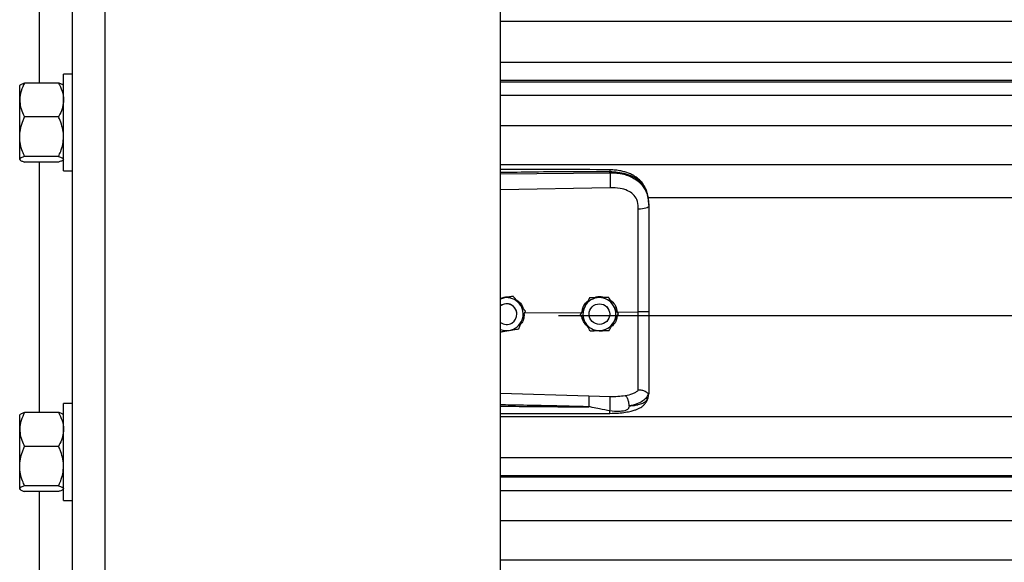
# Model space of a CAD drawing. Header units: inches. Extents: x 170 to 284, y 215 to 248.
# Tile 517 of 656: x 202.25 to 202.762, y 242.811 to 243.093. Entities that reach past the tile are written whole.
import ezdxf

# ---------------------------------------------------------------- set-up
doc = ezdxf.new("R2010")
doc.units = ezdxf.units.IN
doc.header["$LTSCALE"] = 0.25
doc.header["$MEASUREMENT"] = 0
doc.layers.add('LH FRONT OF HOOD', color=7, linetype='Continuous')

msp = doc.modelspace()

# ---------------------------------------------------------------- linework, layer by layer
at = {"layer": 'LH FRONT OF HOOD'}
for p, q in [((202.2777556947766, 239.8211148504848), (202.2777556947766, 244.1446913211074)), ((202.2948763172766, 239.8211148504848), (202.2948763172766, 244.0327879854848)), ((202.5003237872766, 239.8211148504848), (202.5003237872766, 244.0215643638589)), ((202.2606350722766, 243.0603359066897), (202.2606350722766, 243.1904540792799)), ((202.5003237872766, 243.0925398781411), (206.5326438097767, 243.0925398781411)), ((202.5003237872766, 243.0711608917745), (206.5326438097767, 243.0711608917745)), ((202.2777556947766, 243.0649420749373), (202.2731673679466, 243.0649420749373)), ((202.2731673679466, 243.0146416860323), (202.2731673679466, 243.0649420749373)), ((202.2505889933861, 243.059275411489), (202.2503969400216, 243.0590525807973)), ((202.2503969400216, 243.0515110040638), (202.2503969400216, 243.0590525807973)), ((202.2705992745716, 243.0603359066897), (202.2529650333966, 243.0603359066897)), ((202.2731673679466, 243.0590525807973), (202.272975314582, 243.059275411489)), ((206.5326438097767, 243.0616756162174), (202.5003237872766, 243.0616756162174)), ((202.5003237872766, 243.0610362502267), (206.5326438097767, 243.0610362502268)), ((202.5003237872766, 243.0540181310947), (206.5326438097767, 243.0540181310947)), ((202.2503969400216, 243.0324140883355), (202.2503969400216, 243.0515110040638)), ((202.2705992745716, 243.0426861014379), (202.2529650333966, 243.0426861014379)), ((202.5003237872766, 243.0383340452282), (206.5326438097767, 243.0383340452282)), ((202.2503969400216, 243.0206949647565), (202.2503969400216, 243.0324140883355)), ((202.2705992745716, 243.0221420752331), (202.2529650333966, 243.0221420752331)), ((202.2503969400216, 243.0205311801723), (202.2503969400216, 243.0206949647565)), ((202.2503969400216, 243.0205311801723), (202.2505889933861, 243.0203083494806)), ((202.2705992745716, 243.0192478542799), (202.2529650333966, 243.0192478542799)), ((202.2606350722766, 242.8891296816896), (202.2606350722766, 243.0192478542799)), ((202.272975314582, 243.0203083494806), (202.2731673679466, 243.0205311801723)), ((202.5003237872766, 243.0179460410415), (206.5326438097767, 243.0179460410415)), ((202.2731673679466, 243.0146416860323), (202.2777556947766, 243.0146416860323)), ((202.5003237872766, 243.0131976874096), (202.5571710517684, 243.0137343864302)), ((202.5571710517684, 243.0137343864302), (202.5571710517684, 243.0141457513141)), ((202.557267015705, 243.0059455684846), (202.5003237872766, 243.0047360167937)), ((202.5768719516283, 243.000870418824), (206.4560926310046, 243.000870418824)), ((202.5773665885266, 242.9968111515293), (202.5773665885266, 242.9963228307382)), ((202.5020983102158, 242.9486697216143), (202.5003237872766, 242.9483808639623)), ((202.5069763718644, 242.9494658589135), (202.5060478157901, 242.9493147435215)), ((202.5069763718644, 242.9494642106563), (202.5069763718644, 242.9494658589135)), ((202.5466154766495, 242.9487061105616), (202.5466154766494, 242.9487077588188)), ((202.5564989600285, 242.9488544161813), (202.5564989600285, 242.9488560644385)), ((202.5088241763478, 242.9402198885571), (202.5088241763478, 242.9402206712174)), ((202.5128579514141, 242.9408271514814), (202.5425559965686, 242.941111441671)), ((202.5132301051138, 242.9418094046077), (202.5132301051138, 242.9418110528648)), ((202.5304915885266, 242.9394779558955), (206.5024760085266, 242.9394779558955)), ((202.5418021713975, 242.9400726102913), (202.5418021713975, 242.9400742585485)), ((202.5463354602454, 242.9402206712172), (202.5463690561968, 242.9408193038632)), ((202.5463354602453, 242.9402206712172), (202.5463354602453, 242.9402198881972)), ((202.5553395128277, 242.944128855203), (202.5562784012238, 242.942964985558)), ((202.5562784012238, 242.942964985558), (202.5564204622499, 242.942711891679)), ((202.5570177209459, 242.9406607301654), (202.5570358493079, 242.9402206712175)), ((202.5570358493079, 242.9402198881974), (202.5570358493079, 242.9402206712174)), ((202.5609953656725, 242.9412879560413), (202.5719089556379, 242.9413924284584)), ((202.5615691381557, 242.9403692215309), (202.5615691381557, 242.9403708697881)), ((202.5003237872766, 242.8990643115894), (202.5462594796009, 242.8977325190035)), ((202.5770268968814, 242.896755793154), (202.5773665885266, 242.8987409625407)), ((202.5773665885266, 242.8992697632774), (202.5773665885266, 242.8987409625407)), ((202.2777556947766, 242.8937358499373), (202.2731673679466, 242.8937358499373)), ((202.2731673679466, 242.8434354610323), (202.2731673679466, 242.8937358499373)), ((202.5462594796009, 242.8977325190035), (202.5572451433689, 242.8974703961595)), ((202.2705992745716, 242.8891296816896), (202.2529650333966, 242.8891296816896)), ((202.2505889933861, 242.888069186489), (202.2503969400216, 242.8878463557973)), ((202.2503969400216, 242.8803047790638), (202.2503969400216, 242.8878463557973)), ((202.2731673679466, 242.8878463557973), (202.272975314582, 242.888069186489)), ((202.5003237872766, 242.8870924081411), (206.5326438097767, 242.8870924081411)), ((202.2503969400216, 242.8612078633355), (202.2503969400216, 242.8803047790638)), ((202.2705992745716, 242.8714798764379), (202.2529650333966, 242.8714798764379)), ((202.5003237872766, 242.8657134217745), (206.5326438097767, 242.8657134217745)), ((202.2503969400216, 242.8494887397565), (202.2503969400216, 242.8612078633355)), ((206.5326438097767, 242.8562281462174), (202.5003237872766, 242.8562281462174)), ((202.5003237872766, 242.8555887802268), (206.5326438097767, 242.8555887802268)), ((202.2503969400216, 242.8493249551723), (202.2503969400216, 242.8494887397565)), ((202.2503969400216, 242.8493249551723), (202.2505889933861, 242.8491021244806)), ((202.2705992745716, 242.850935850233), (202.2529650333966, 242.850935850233)), ((202.2705992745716, 242.8480416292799), (202.2529650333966, 242.8480416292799)), ((202.2606350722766, 242.7179234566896), (202.2606350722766, 242.8480416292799)), ((202.272975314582, 242.8491021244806), (202.2731673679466, 242.8493249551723)), ((202.5003237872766, 242.8485706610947), (206.5326438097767, 242.8485706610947)), ((202.2731673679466, 242.8434354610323), (202.2777556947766, 242.8434354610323)), ((202.5003237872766, 242.8328865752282), (206.5326438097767, 242.8328865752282)), ((202.5003237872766, 242.8124985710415), (206.5326438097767, 242.8124985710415))]:
    msp.add_line(p, q, dxfattribs=at)
at = {"layer": 'LH FRONT OF HOOD', "flags": 128}
for points in [[(202.5773665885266, 242.9963228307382), (202.577262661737, 242.9960270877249), (202.5769547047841, 242.9957422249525), (202.5764540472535, 242.995478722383), (202.5757791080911, 242.9952462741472), (202.5749547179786, 242.9950534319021), (202.5740112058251, 242.9949072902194), (202.5729832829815, 242.9948132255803), (202.5719087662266, 242.9947746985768)], [(202.5003237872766, 242.9481802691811), (202.501007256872, 242.9484178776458), (202.5020983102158, 242.9486697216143)]]:
    msp.add_lwpolyline(points, dxfattribs=at)
at = {"layer": 'LH FRONT OF HOOD'}
msp.add_circle((202.5516856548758, 242.9402198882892), 0.005350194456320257, dxfattribs=at)
for centre, radius, start, end in [((202.5034739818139, 242.9402206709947), 0.005350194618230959, 39.24773075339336, 126.0718980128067), ((202.5034739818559, 242.9402198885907), 0.005350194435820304, 300.0097421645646, 126.0718999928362), ((202.5034739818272, 242.9402206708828), 0.008560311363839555, 39.24773070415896, 99.24772960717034), ((202.5034739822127, 242.9402206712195), 0.008560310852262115, 339.2477292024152, 39.24773059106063), ((202.5516856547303, 242.940220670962), 0.008560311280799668, 90.85968127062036, 150.8596805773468), ((202.5516856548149, 242.9402206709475), 0.008560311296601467, 30.85968260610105, 90.85968183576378), ((202.5516856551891, 242.9402206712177), 0.008560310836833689, 330.859680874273, 30.85968233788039), ((202.5034739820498, 242.940220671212), 0.005350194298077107, 5.903435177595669e-08, 39.24773054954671), ((202.5516856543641, 242.940220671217), 0.008560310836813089, 150.8596808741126, 210.8596823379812), ((202.5034739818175, 242.9402198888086), 0.005350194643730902, 233.9281021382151, 300.0097413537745), ((202.5034739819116, 242.9402206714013), 0.008560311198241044, 279.2477290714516, 339.247728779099), ((202.5516856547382, 242.9402206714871), 0.008560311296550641, 210.859682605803, 270.859681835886), ((202.5516856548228, 242.9402206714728), 0.008560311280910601, 270.8596812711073, 330.859680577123), ((202.5034739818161, 242.9402206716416), 0.008560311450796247, 248.407675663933, 279.2477294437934)]:
    msp.add_arc(centre, radius, start, end, dxfattribs=at)
for points, knots in [([(202.2529650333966, 243.0603359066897), (202.2522904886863, 243.0589637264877), (202.2509168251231, 243.0561693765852), (202.250401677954, 243.0531175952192), (202.2503970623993, 243.0515525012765), (202.2503969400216, 243.0515110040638)], [0, 0, 0, 0, 0.4843414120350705, 0.9863277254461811, 1, 1, 1, 1]), ([(202.2506557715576, 243.0592178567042), (202.2507100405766, 243.0593098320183), (202.2508878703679, 243.0596112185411), (202.2518526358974, 243.0599831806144), (202.2527143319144, 243.0602564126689), (202.2529650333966, 243.0603359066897)], [0, 0, 0, 0, 0.2374711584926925, 0.7781501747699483, 1, 1, 1, 1]), ([(202.2705992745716, 243.0603359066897), (202.2712738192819, 243.0589637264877), (202.2726474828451, 243.0561693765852), (202.2731626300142, 243.0531175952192), (202.2731672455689, 243.0515525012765), (202.2731673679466, 243.0515110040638)], [0, 0, 0, 0, 0.4843414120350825, 0.986327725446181, 1, 1, 1, 1]), ([(202.2729085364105, 243.0592178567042), (202.2728542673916, 243.0593098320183), (202.2726764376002, 243.0596112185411), (202.2717116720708, 243.0599831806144), (202.2708499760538, 243.0602564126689), (202.2705992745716, 243.0603359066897)], [0, 0, 0, 0, 0.2374711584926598, 0.778150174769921, 1, 1, 1, 1]), ([(202.2503969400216, 243.0515110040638), (202.2504946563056, 243.0502757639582), (202.2506936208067, 243.0477606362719), (202.2518454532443, 243.0448362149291), (202.2527127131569, 243.0431706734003), (202.2529650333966, 243.0426861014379)], [0, 0, 0, 0, 0.4062905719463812, 0.8272664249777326, 1, 1, 1, 1]), ([(202.2731673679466, 243.0515110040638), (202.2730696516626, 243.0502757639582), (202.2728706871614, 243.0477606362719), (202.2717188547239, 243.0448362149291), (202.2708515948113, 243.0431706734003), (202.2705992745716, 243.0426861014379)], [0, 0, 0, 0, 0.4062905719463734, 0.8272664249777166, 1, 1, 1, 1]), ([(202.2503969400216, 243.0324140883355), (202.2503996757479, 243.0326493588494), (202.2504175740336, 243.0341885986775), (202.2508392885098, 243.0370611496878), (202.2518664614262, 243.0402347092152), (202.2526934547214, 243.0420800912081), (202.2529650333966, 243.0426861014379)], [0, 0, 0, 0, 0.06653229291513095, 0.4352825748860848, 0.8145508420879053, 1, 1, 1, 1]), ([(202.2731673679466, 243.0324140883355), (202.2731646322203, 243.0326493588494), (202.2731467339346, 243.0341885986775), (202.2727250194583, 243.0370611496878), (202.271697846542, 243.0402347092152), (202.2708708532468, 243.0420800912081), (202.2705992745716, 243.0426861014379)], [0, 0, 0, 0, 0.06653229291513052, 0.4352825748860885, 0.8145508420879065, 1, 1, 1, 1]), ([(202.2529650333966, 243.0221420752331), (202.2525834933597, 243.0230117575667), (202.2516807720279, 243.0250694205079), (202.2506400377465, 243.0284983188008), (202.2504786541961, 243.0310978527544), (202.2503969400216, 243.0324140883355)], [0, 0, 0, 0, 0.2654599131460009, 0.6280764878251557, 1, 1, 1, 1]), ([(202.2705992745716, 243.0221420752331), (202.2709808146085, 243.0230117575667), (202.2718835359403, 243.0250694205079), (202.2729242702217, 243.0284983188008), (202.2730856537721, 243.0310978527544), (202.2731673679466, 243.0324140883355)], [0, 0, 0, 0, 0.265459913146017, 0.6280764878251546, 1, 1, 1, 1]), ([(202.2529650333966, 243.0221420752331), (202.2522904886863, 243.0219170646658), (202.2509168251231, 243.0214588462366), (202.250401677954, 243.0209584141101), (202.2503970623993, 243.0207017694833), (202.2503969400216, 243.0206949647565)], [0, 0, 0, 0, 0.484341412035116, 0.9863277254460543, 1, 1, 1, 1]), ([(202.2705992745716, 243.0221420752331), (202.2712738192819, 243.0219170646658), (202.2726474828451, 243.0214588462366), (202.2731626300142, 243.0209584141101), (202.2731672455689, 243.0207017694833), (202.2731673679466, 243.0206949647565)], [0, 0, 0, 0, 0.4843414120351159, 0.9863277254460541, 1, 1, 1, 1]), ([(202.2503969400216, 243.0206949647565), (202.2504946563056, 243.0204924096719), (202.2506936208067, 243.0200799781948), (202.2518454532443, 243.0196004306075), (202.2527127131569, 243.019327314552), (202.2529650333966, 243.0192478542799)], [0, 0, 0, 0, 0.4062905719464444, 0.8272664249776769, 1, 1, 1, 1]), ([(202.2729085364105, 243.0203659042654), (202.2728542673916, 243.0202739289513), (202.2726764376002, 243.0199725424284), (202.2717116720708, 243.0196005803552), (202.2708499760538, 243.0193273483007), (202.2705992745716, 243.0192478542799)], [0, 0, 0, 0, 0.2374711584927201, 0.7781501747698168, 1, 1, 1, 1]), ([(202.5571524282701, 243.0152378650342), (202.5479354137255, 243.0153058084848), (202.5298485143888, 243.0154391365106), (202.5109049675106, 243.0153818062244), (202.5011792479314, 243.0153290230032), (202.5003237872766, 243.0153243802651)], [0, 0, 0, 0, 0.4865830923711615, 0.9548405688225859, 1, 1, 1, 1]), ([(202.5571710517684, 243.0141457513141), (202.5508652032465, 243.0141850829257), (202.5376261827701, 243.0142676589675), (202.518676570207, 243.0140864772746), (202.5060360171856, 243.0138654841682), (202.5003237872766, 243.0137656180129)], [0, 0, 0, 0, 0.3326703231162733, 0.6984356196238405, 1, 1, 1, 1]), ([(202.5571522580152, 243.0152219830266), (202.5571534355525, 243.0152260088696), (202.5571574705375, 243.0152398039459), (202.5571626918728, 243.015124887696), (202.5571693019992, 243.0148320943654), (202.5571703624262, 243.0144161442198), (202.5571710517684, 243.0141457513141)], [0, 0, 0, 0, 0.09787641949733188, 0.3353863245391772, 0.5679606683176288, 1, 1, 1, 1]), ([(202.5772801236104, 242.9988542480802), (202.5771611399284, 242.9999246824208), (202.5769457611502, 243.0018623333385), (202.576200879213, 243.0043809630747), (202.5753436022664, 243.006290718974), (202.574268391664, 243.0080433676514), (202.5729533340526, 243.0096316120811), (202.5714826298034, 243.0109265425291), (202.5701089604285, 243.0118864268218), (202.568666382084, 243.0127178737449), (202.5662881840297, 243.0137850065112), (202.5633517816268, 243.0145978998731), (202.560042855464, 243.015126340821), (202.5581510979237, 243.0151993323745), (202.5571524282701, 243.0152378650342)], [0, 0, 0, 0, 0.1084465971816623, 0.1963050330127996, 0.269182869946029, 0.3279968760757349, 0.4149595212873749, 0.4916410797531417, 0.53897604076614, 0.5941910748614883, 0.6694152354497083, 0.8148545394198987, 0.9022606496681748, 1, 1, 1, 1]), ([(202.5773665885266, 242.9968111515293), (202.5773038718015, 242.9981676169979), (202.5771854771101, 243.000728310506), (202.5762159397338, 243.004219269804), (202.5749267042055, 243.0066312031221), (202.5735628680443, 243.0083339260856), (202.5724799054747, 243.009377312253), (202.571420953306, 243.0102058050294), (202.5704315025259, 243.0108657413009), (202.5691971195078, 243.011560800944), (202.5676031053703, 243.0122865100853), (202.5649393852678, 243.0131945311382), (202.5614042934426, 243.0139544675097), (202.5584977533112, 243.014085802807), (202.5571710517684, 243.0141457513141)], [0, 0, 0, 0, 0.1307156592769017, 0.2467609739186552, 0.3577928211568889, 0.4170971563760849, 0.4791482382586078, 0.5177152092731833, 0.5590896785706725, 0.6032945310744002, 0.6633484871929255, 0.7353692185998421, 0.8792082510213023, 1, 1, 1, 1]), ([(202.5571710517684, 243.0137343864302), (202.5571927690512, 243.0131585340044), (202.5572378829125, 243.0119623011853), (202.5572788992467, 243.009737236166), (202.5572921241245, 243.0075598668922), (202.5572751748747, 243.0064701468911), (202.557267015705, 243.0059455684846)], [0, 0, 0, 0, 0.2406941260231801, 0.4999999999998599, 0.7593058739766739, 1, 1, 1, 1]), ([(202.5571710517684, 243.0137343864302), (202.5583678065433, 243.0137027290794), (202.5608000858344, 243.0136383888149), (202.5641296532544, 243.0130196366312), (202.5671080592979, 243.0120764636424), (202.5696396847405, 243.0108628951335), (202.5718852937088, 243.0093169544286), (202.573747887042, 243.0074817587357), (202.5752415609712, 243.0053465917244), (202.5764108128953, 243.0027920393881), (202.5772076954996, 242.9997157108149), (202.5773131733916, 242.9974634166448), (202.5773665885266, 242.9963228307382)], [0, 0, 0, 0, 0.1094013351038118, 0.2223468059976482, 0.315179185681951, 0.4102231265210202, 0.5012749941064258, 0.5946006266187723, 0.6834485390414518, 0.7745330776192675, 0.8858211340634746, 1, 1, 1, 1]), ([(202.5714831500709, 242.9987080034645), (202.5714831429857, 242.9987080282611), (202.5713805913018, 242.9990669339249), (202.5708853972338, 243.0004731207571), (202.5693493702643, 243.0026758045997), (202.5662823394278, 243.0045790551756), (202.5621661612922, 243.0057907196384), (202.559013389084, 243.0058903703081), (202.557267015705, 243.0059455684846)], [0, 0, 0, 0, 4.497367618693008e-06, 0.06509473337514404, 0.261670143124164, 0.4753105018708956, 0.709365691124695, 1, 1, 1, 1]), ([(202.5719087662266, 242.9947746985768), (202.571838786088, 242.9960993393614), (202.5717688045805, 242.9974240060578), (202.5714831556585, 242.9987079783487), (202.5714831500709, 242.9987080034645)], [0, 0, 0, 0, 0.999980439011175, 1, 1, 1, 1]), ([(202.5773665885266, 242.9963228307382), (202.5773665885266, 242.9926926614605), (202.5773665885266, 242.9854217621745), (202.5773665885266, 242.9743410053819), (202.5773665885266, 242.9631584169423), (202.5773665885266, 242.9521897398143), (202.5773665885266, 242.9449419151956), (202.5773665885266, 242.9414621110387)], [0, 0, 0, 0, 0.2027568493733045, 0.4061035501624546, 0.60886041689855, 0.8122072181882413, 1, 1, 1, 1]), ([(202.5719089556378, 242.9413924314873), (202.5719089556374, 242.9413924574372), (202.5719088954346, 242.9447787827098), (202.5719088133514, 242.9518254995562), (202.5719087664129, 242.9624986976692), (202.5719087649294, 242.9733747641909), (202.5719087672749, 242.9841620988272), (202.571908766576, 242.9912371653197), (202.5719087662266, 242.9947746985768)], [0, 0, 0, 0, 1.439079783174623e-06, 0.1877923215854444, 0.3908439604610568, 0.5938956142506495, 0.796947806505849, 1, 1, 1, 1]), ([(202.5003237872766, 242.9484997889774), (202.5011614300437, 242.9487804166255), (202.5025706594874, 242.9492525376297), (202.5040437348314, 242.9491339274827), (202.5046412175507, 242.9490858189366)], [0, 0, 0, 0, 0.5943977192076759, 1, 1, 1, 1]), ([(202.5069763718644, 242.9494642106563), (202.506300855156, 242.9493541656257), (202.5049339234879, 242.9491314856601), (202.5032688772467, 242.9488603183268), (202.5023156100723, 242.948705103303), (202.5020983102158, 242.9486697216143)], [0, 0, 0, 0, 0.4299704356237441, 0.8700602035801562, 0.9999999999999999, 0.9999999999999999, 0.9999999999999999, 0.9999999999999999]), ([(202.5101032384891, 242.9456387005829), (202.5099795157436, 242.9457901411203), (202.5090118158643, 242.9469746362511), (202.5079506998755, 242.9482733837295), (202.5070713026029, 242.9493496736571), (202.5069763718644, 242.9494658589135)], [0, 0, 0, 0, 0.1156468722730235, 0.9045342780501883, 1, 1, 1, 1]), ([(202.5101032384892, 242.9456365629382), (202.5099795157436, 242.9457880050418), (202.5090118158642, 242.9469725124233), (202.5079506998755, 242.9482714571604), (202.5070713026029, 242.9493479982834), (202.5069763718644, 242.9494642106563)], [0, 0, 0, 0, 0.115646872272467, 0.9045342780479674, 1, 1, 1, 1]), ([(202.5082475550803, 242.9477698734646), (202.5088969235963, 242.947342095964), (202.5103878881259, 242.9463599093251), (202.5116895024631, 242.9446274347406), (202.5119654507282, 242.9433911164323), (202.5120208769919, 242.9431427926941)], [0, 0, 0, 0, 0.3814222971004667, 0.8757540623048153, 1, 1, 1, 1]), ([(202.5132301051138, 242.9418110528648), (202.5129660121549, 242.9421343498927), (202.5119668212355, 242.9433575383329), (202.5108931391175, 242.9446718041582), (202.5101032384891, 242.9456387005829)], [0, 0, 0, 0, 0.2643068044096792, 1, 1, 1, 1]), ([(202.5132301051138, 242.9418094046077), (202.5129660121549, 242.9421326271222), (202.5119668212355, 242.9433555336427), (202.5108931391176, 242.9446697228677), (202.5101032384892, 242.9456365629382)], [0, 0, 0, 0, 0.2643068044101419, 1, 1, 1, 1]), ([(202.5427198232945, 242.9417203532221), (202.5428822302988, 242.9424723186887), (202.5432611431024, 242.9442267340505), (202.5443905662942, 242.9460672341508), (202.5454303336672, 242.9467986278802), (202.545628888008, 242.9469382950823)], [0, 0, 0, 0, 0.3776771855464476, 0.8811610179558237, 1, 1, 1, 1]), ([(202.5466154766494, 242.9487077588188), (202.5462822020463, 242.9481100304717), (202.5456078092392, 242.9469005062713), (202.5447863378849, 242.9454271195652), (202.5443160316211, 242.9445835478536), (202.5442088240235, 242.9443912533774)], [0, 0, 0, 0, 0.4299704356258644, 0.8700602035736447, 0.9999999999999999, 0.9999999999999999, 0.9999999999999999, 0.9999999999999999]), ([(202.5466154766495, 242.9487061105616), (202.5462822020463, 242.9481082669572), (202.5456078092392, 242.9468985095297), (202.5447863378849, 242.9454249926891), (202.5443160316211, 242.9445814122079), (202.5442088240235, 242.9443891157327)], [0, 0, 0, 0, 0.4299704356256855, 0.8700602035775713, 0.9999999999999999, 0.9999999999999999, 0.9999999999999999, 0.9999999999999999]), ([(202.551557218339, 242.9487821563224), (202.5502851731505, 242.9487630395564), (202.5485886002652, 242.9487375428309), (202.5470103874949, 242.9487137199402), (202.5466154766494, 242.9487077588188)], [0, 0, 0, 0, 0.7497733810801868, 1, 1, 1, 1]), ([(202.551557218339, 242.9487800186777), (202.5502851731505, 242.9487609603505), (202.5485886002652, 242.948735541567), (202.5470103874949, 242.9487120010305), (202.5466154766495, 242.9487061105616)], [0, 0, 0, 0, 0.7497733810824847, 0.9999999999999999, 0.9999999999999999, 0.9999999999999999, 0.9999999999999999]), ([(202.5487618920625, 242.9487401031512), (202.5493308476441, 242.9489533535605), (202.5505122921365, 242.949396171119), (202.5525568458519, 242.9494512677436), (202.5538940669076, 242.9490444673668), (202.5546062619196, 242.9488278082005)], [0, 0, 0, 0, 0.3027399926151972, 0.6286439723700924, 1, 1, 1, 1]), ([(202.5564989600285, 242.9488560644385), (202.5558146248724, 242.9488458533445), (202.5544298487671, 242.948825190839), (202.5527430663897, 242.9487999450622), (202.5517773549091, 242.9487854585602), (202.551557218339, 242.9487821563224)], [0, 0, 0, 0, 0.4299704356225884, 0.8700602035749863, 1, 1, 1, 1]), ([(202.5564989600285, 242.9488544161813), (202.5558146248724, 242.9488440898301), (202.5544298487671, 242.9488231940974), (202.5527430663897, 242.9487978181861), (202.5517773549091, 242.9487833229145), (202.551557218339, 242.9487800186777)], [0, 0, 0, 0, 0.429970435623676, 0.8700602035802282, 0.9999999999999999, 0.9999999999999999, 0.9999999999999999, 0.9999999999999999]), ([(202.5590340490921, 242.9446137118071), (202.5589337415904, 242.9447815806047), (202.5581491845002, 242.9460945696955), (202.5572888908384, 242.9475342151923), (202.5565759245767, 242.9487272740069), (202.5564989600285, 242.9488560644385)], [0, 0, 0, 0, 0.1156468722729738, 0.9045342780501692, 1, 1, 1, 1]), ([(202.5590340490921, 242.9446115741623), (202.5589337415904, 242.9447794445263), (202.5581491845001, 242.9460924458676), (202.5572888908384, 242.9475322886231), (202.5565759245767, 242.9487255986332), (202.5564989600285, 242.9488544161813)], [0, 0, 0, 0, 0.1156468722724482, 0.9045342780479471, 1, 1, 1, 1]), ([(202.5573738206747, 242.9473920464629), (202.5576189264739, 242.9472441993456), (202.5587517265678, 242.9465608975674), (202.5602255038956, 242.9444614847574), (202.5607326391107, 242.9423709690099), (202.5609953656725, 242.9412879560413)], [0, 0, 0, 0, 0.1174426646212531, 0.5427821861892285, 1, 1, 1, 1]), ([(202.5615691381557, 242.9403708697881), (202.5613550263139, 242.9407292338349), (202.5605449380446, 242.9420850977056), (202.5596744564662, 242.9435419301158), (202.5590340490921, 242.9446137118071)], [0, 0, 0, 0, 0.2643068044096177, 1, 1, 1, 1]), ([(202.5615691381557, 242.9403692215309), (202.5613550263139, 242.9407275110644), (202.5605449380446, 242.9420830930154), (202.5596744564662, 242.9435398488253), (202.5590340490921, 242.9446115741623)], [0, 0, 0, 0, 0.2643068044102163, 1, 1, 1, 1]), ([(202.5125641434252, 242.94005171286), (202.5124880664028, 242.9392260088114), (202.5123259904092, 242.9374669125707), (202.5114771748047, 242.9356589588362), (202.5106929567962, 242.9349582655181), (202.5106041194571, 242.9348788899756)], [0, 0, 0, 0, 0.439592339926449, 0.9365162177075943, 1, 1, 1, 1]), ([(202.5114789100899, 242.9371875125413), (202.5119296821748, 242.9383771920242), (202.5125308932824, 242.9399639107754), (202.513090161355, 242.9414400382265), (202.5132301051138, 242.9418094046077)], [0, 0, 0, 0, 0.7497733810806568, 1, 1, 1, 1]), ([(202.5442088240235, 242.9443912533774), (202.54358933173, 242.9432800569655), (202.54276309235, 242.9417980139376), (202.541994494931, 242.9404192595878), (202.5418021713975, 242.9400742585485)], [0, 0, 0, 0, 0.7497733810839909, 1, 1, 1, 1]), ([(202.5442088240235, 242.9443891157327), (202.54358933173, 242.9432779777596), (202.54276309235, 242.9417960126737), (202.541994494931, 242.9404175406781), (202.5418021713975, 242.9400726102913)], [0, 0, 0, 0, 0.7497733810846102, 0.9999999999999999, 0.9999999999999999, 0.9999999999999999, 0.9999999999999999]), ([(202.5443372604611, 242.9358297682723), (202.5442369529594, 242.9359976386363), (202.5434523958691, 242.9373106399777), (202.5425921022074, 242.9387504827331), (202.5418791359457, 242.9399437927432), (202.5418021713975, 242.9400726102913)], [0, 0, 0, 0, 0.1156468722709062, 0.9045342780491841, 0.9999999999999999, 0.9999999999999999, 0.9999999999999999, 0.9999999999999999]), ([(202.5591624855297, 242.936052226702), (202.5597819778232, 242.9371634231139), (202.5606082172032, 242.9386454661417), (202.5613768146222, 242.9400242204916), (202.5615691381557, 242.9403692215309)], [0, 0, 0, 0, 0.7497733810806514, 1, 1, 1, 1]), ([(202.5719087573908, 242.9007018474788), (202.5719087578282, 242.9009645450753), (202.5719087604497, 242.9025390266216), (202.5719087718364, 242.9059704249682), (202.5719088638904, 242.91157175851), (202.5719091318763, 242.9180115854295), (202.5719094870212, 242.9252376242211), (202.5719097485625, 242.9331124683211), (202.5719097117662, 242.9386404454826), (202.5719096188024, 242.9413924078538), (202.5719096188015, 242.9413924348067)], [0, 0, 0, 0, 0.03155846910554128, 0.1891461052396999, 0.3467338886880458, 0.5043277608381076, 0.6619226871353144, 0.8309600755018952, 0.9999983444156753, 1, 1, 1, 1]), ([(202.5773665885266, 242.9414621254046), (202.5772853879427, 242.9414507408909), (202.5771229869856, 242.9414279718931), (202.5758701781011, 242.9413999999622), (202.5740727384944, 242.9413839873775), (202.5726306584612, 242.9413896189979), (202.5719096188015, 242.9413924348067)], [0, 0, 0, 0, 0.2500007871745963, 0.5000009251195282, 0.750000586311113, 1, 1, 1, 1]), ([(202.5773665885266, 242.9414621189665), (202.5773665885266, 242.9384248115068), (202.5773665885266, 242.9322493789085), (202.5773665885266, 242.9234624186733), (202.5773665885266, 242.915295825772), (202.5773665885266, 242.9087157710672), (202.5773665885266, 242.9033310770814), (202.5773665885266, 242.9006305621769), (202.5773665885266, 242.8992697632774)], [0, 0, 0, 0, 0.1870908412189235, 0.3803918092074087, 0.5558755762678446, 0.7364481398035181, 0.8671952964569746, 1, 1, 1, 1]), ([(202.509727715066, 242.9325661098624), (202.5099702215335, 242.9332060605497), (202.5104609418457, 242.934501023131), (202.5110586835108, 242.9360784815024), (202.5114009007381, 242.9369816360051), (202.5114789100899, 242.9371875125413)], [0, 0, 0, 0, 0.4299704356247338, 0.8700602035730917, 1, 1, 1, 1]), ([(202.5456180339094, 242.9336864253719), (202.5449669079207, 242.9343485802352), (202.5436188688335, 242.9357194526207), (202.5427172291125, 242.9375903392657), (202.5426726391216, 242.9386033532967), (202.5426720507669, 242.9386167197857)], [0, 0, 0, 0, 0.4797011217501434, 0.9931347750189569, 1, 1, 1, 1]), ([(202.5468723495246, 242.9315874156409), (202.5466582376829, 242.9319457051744), (202.5458481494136, 242.9333012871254), (202.5449776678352, 242.9347580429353), (202.5443372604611, 242.9358297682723)], [0, 0, 0, 0, 0.2643068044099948, 1, 1, 1, 1]), ([(202.5567558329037, 242.9317357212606), (202.5570891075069, 242.9323334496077), (202.557763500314, 242.9335429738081), (202.5585849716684, 242.9350163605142), (202.5590552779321, 242.9358599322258), (202.5591624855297, 242.936052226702)], [0, 0, 0, 0, 0.4299704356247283, 0.8700602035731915, 1, 1, 1, 1]), ([(202.5608892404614, 242.9391495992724), (202.5607771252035, 242.9384363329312), (202.5605144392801, 242.9367651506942), (202.5593601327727, 242.9348424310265), (202.5582254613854, 242.933991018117), (202.5578606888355, 242.9337173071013)], [0, 0, 0, 0, 0.3356490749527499, 0.7864254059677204, 1, 1, 1, 1]), ([(202.5003237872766, 242.9310349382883), (202.5008835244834, 242.9311260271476), (202.5021352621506, 242.9313297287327), (202.5036792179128, 242.9315810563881), (202.5046323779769, 242.9317362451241), (202.5048496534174, 242.9317716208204)], [0, 0, 0, 0, 0.3844201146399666, 0.8596768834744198, 1, 1, 1, 1]), ([(202.5048496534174, 242.9317716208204), (202.5061053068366, 242.9319760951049), (202.5077800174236, 242.9322488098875), (202.5093378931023, 242.9325026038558), (202.509727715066, 242.9325661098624)], [0, 0, 0, 0, 0.7497733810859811, 1, 1, 1, 1]), ([(202.5468723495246, 242.9315874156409), (202.5475566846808, 242.9315976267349), (202.5489414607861, 242.9316182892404), (202.5506282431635, 242.9316435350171), (202.5515939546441, 242.9316580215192), (202.5518140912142, 242.931661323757)], [0, 0, 0, 0, 0.4299704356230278, 0.8700602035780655, 1, 1, 1, 1]), ([(202.5539583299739, 242.9316935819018), (202.5538644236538, 242.931656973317), (202.5530900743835, 242.9313550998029), (202.5517940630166, 242.9312961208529), (202.5506860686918, 242.9315487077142), (202.550292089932, 242.9316385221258)], [0, 0, 0, 0, 0.08167163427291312, 0.6734623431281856, 1, 1, 1, 1]), ([(202.5518140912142, 242.931661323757), (202.5530861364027, 242.9316804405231), (202.554782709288, 242.9317059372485), (202.5563609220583, 242.9317297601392), (202.5567558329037, 242.9317357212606)], [0, 0, 0, 0, 0.7497733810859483, 1, 1, 1, 1]), ([(202.5650745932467, 242.8978778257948), (202.566448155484, 242.8981656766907), (202.5685325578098, 242.8986024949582), (202.5707083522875, 242.8996432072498), (202.5715073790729, 242.9003485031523), (202.5719087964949, 242.9007028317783)], [0, 0, 0, 0, 0.4901989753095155, 0.7438846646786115, 1, 1, 1, 1]), ([(202.5771737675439, 242.8990192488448), (202.5768981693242, 242.8982972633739), (202.5763321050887, 242.8968143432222), (202.5742792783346, 242.8949810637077), (202.5712910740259, 242.8934230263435), (202.5685640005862, 242.8927998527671), (202.5671641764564, 242.8924799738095)], [0, 0, 0, 0, 0.2305257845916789, 0.4734878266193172, 0.7297379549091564, 1, 1, 1, 1]), ([(202.5771695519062, 242.8990194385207), (202.5771204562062, 242.899010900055), (202.5770196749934, 242.898993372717), (202.5767280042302, 242.8991796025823), (202.5762625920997, 242.899510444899), (202.5753863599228, 242.9000905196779), (202.5739071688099, 242.9007086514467), (202.5725663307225, 242.9007047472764), (202.5719087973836, 242.9007028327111)], [0, 0, 0, 0, 0.1136768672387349, 0.2333502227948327, 0.3620694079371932, 0.5019163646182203, 0.755744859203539, 1, 1, 1, 1]), ([(202.5773665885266, 242.8992697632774), (202.5773665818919, 242.8992684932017), (202.5773665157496, 242.8992558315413), (202.5773593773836, 242.8991516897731), (202.5772609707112, 242.899073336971), (202.5771732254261, 242.8990034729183)], [0, 0, 0, 0, 0.01193493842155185, 0.118981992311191, 1, 1, 1, 1]), ([(202.546259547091, 242.8977325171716), (202.5462661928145, 242.8974936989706), (202.5462764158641, 242.8971263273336), (202.5462743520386, 242.8962644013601), (202.5462667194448, 242.8954895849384), (202.5462524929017, 242.8946290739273), (202.5462275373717, 242.893469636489), (202.5462011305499, 242.8926262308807), (202.5461839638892, 242.8920779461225)], [0, 0, 0, 0, 0.2394514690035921, 0.3683457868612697, 0.4999761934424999, 0.631610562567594, 0.7605158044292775, 0.9999999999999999, 0.9999999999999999, 0.9999999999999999, 0.9999999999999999]), ([(202.5571140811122, 242.8886467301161), (202.5586021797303, 242.8886827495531), (202.5613833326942, 242.8887500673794), (202.565118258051, 242.8891730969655), (202.5679935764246, 242.8897324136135), (202.5700949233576, 242.8903409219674), (202.5716777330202, 242.8909490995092), (202.5730534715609, 242.8916443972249), (202.5743254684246, 242.8925271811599), (202.5754526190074, 242.8936020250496), (202.5764664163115, 242.8950209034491), (202.5768210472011, 242.896122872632), (202.5770099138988, 242.8967097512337)], [0, 0, 0, 0, 0.1696911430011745, 0.3171409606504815, 0.4424359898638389, 0.5384364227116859, 0.6083291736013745, 0.684095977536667, 0.7426779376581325, 0.8151683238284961, 0.9015637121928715, 1, 1, 1, 1]), ([(202.5571597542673, 242.8898999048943), (202.5571757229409, 242.8901404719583), (202.5572094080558, 242.8906479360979), (202.5572542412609, 242.8916580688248), (202.5572912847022, 242.8928455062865), (202.5573140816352, 242.8941174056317), (202.5573192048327, 242.8953208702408), (202.5573067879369, 242.8963167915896), (202.5572816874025, 242.897056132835), (202.5572568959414, 242.8973371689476), (202.5572451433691, 242.8974703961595)], [0, 0, 0, 0, 0.1098512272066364, 0.2317256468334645, 0.3631776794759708, 0.4999999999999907, 0.6368223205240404, 0.7682743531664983, 0.8901487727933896, 1, 1, 1, 1]), ([(202.5572451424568, 242.8974703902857), (202.5585972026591, 242.8974631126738), (202.5612992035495, 242.8974485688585), (202.5638058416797, 242.8977330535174), (202.5650581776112, 242.8978751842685)], [0, 0, 0, 0, 0.5003922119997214, 1, 1, 1, 1]), ([(202.5671636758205, 242.8924767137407), (202.567138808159, 242.8930067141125), (202.5670871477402, 242.8941077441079), (202.5666114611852, 242.8957701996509), (202.5659067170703, 242.8971582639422), (202.5653435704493, 242.8976436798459), (202.565072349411, 242.8978774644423)], [0, 0, 0, 0, 0.2405618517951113, 0.4997464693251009, 0.7590693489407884, 1, 1, 1, 1]), ([(202.5671652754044, 242.8924782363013), (202.5677115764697, 242.8925353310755), (202.5690165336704, 242.8926717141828), (202.570415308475, 242.8928998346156), (202.5713702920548, 242.8930937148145), (202.5726036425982, 242.893371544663), (202.5742899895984, 242.8939377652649), (202.5761097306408, 242.8950632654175), (202.5767152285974, 242.8961806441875), (202.5770268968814, 242.896755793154)], [0, 0, 0, 0, 0.1091879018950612, 0.260818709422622, 0.307798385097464, 0.3355235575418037, 0.5627886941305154, 0.7749539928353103, 1, 1, 1, 1]), ([(202.2529650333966, 242.8891296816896), (202.2522904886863, 242.8877575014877), (202.2509168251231, 242.8849631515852), (202.250401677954, 242.8819113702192), (202.2503970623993, 242.8803462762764), (202.2503969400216, 242.8803047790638)], [0, 0, 0, 0, 0.4843414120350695, 0.9863277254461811, 1, 1, 1, 1]), ([(202.2506557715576, 242.8880116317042), (202.2507100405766, 242.8881036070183), (202.2508878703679, 242.8884049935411), (202.2518526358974, 242.8887769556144), (202.2527143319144, 242.8890501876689), (202.2529650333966, 242.8891296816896)], [0, 0, 0, 0, 0.2374711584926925, 0.7781501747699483, 1, 1, 1, 1]), ([(202.2705992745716, 242.8891296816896), (202.2712738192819, 242.8877575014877), (202.2726474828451, 242.8849631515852), (202.2731626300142, 242.8819113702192), (202.2731672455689, 242.8803462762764), (202.2731673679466, 242.8803047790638)], [0, 0, 0, 0, 0.4843414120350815, 0.986327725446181, 1, 1, 1, 1]), ([(202.2729085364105, 242.8880116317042), (202.2728542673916, 242.8881036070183), (202.2726764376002, 242.8884049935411), (202.2717116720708, 242.8887769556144), (202.2708499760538, 242.8890501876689), (202.2705992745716, 242.8891296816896)], [0, 0, 0, 0, 0.2374711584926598, 0.778150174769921, 1, 1, 1, 1]), ([(202.5461838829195, 242.8920755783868), (202.5422838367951, 242.8921748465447), (202.5340137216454, 242.8923853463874), (202.5209017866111, 242.8926675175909), (202.5099538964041, 242.8928800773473), (202.502937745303, 242.8930081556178), (202.5007627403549, 242.8930461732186), (202.5003237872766, 242.8930538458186)], [0, 0, 0, 0, 0.2551597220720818, 0.5410705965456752, 0.8577348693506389, 0.9712884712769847, 1, 1, 1, 1]), ([(202.5003237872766, 242.8924087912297), (202.5029214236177, 242.8923768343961), (202.5079874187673, 242.8923145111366), (202.5155515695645, 242.8922336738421), (202.5232037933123, 242.8921644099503), (202.5309617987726, 242.8921128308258), (202.5386843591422, 242.8920797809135), (202.5437212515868, 242.8920769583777), (202.5461838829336, 242.8920755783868)], [0, 0, 0, 0, 0.169941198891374, 0.3314248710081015, 0.4948424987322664, 0.6705311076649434, 0.8389164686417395, 1, 1, 1, 1]), ([(202.5003237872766, 242.8885095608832), (202.5039899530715, 242.8885102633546), (202.5154624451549, 242.8885124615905), (202.5343932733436, 242.8885402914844), (202.5496564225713, 242.8886117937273), (202.557114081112, 242.888646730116)], [0, 0, 0, 0, 0.1936599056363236, 0.6060178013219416, 0.9999999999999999, 0.9999999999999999, 0.9999999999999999, 0.9999999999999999]), ([(202.5571597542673, 242.8898999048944), (202.5553789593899, 242.8902459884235), (202.5523238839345, 242.8908397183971), (202.5488879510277, 242.8915597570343), (202.5471497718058, 242.8919170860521), (202.5466522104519, 242.8920182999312), (202.5465016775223, 242.8920443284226), (202.5464513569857, 242.8920530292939)], [0, 0, 0, 0, 0.5022803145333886, 0.861696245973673, 0.9584272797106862, 0.9861029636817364, 1, 1, 1, 1]), ([(202.5571140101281, 242.8886686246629), (202.5571147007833, 242.8886617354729), (202.5571212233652, 242.8885966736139), (202.5571321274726, 242.8887863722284), (202.5571462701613, 242.8891132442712), (202.5571549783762, 242.8895457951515), (202.5571589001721, 242.8898365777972), (202.5571597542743, 242.8898999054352)], [0, 0, 0, 0, 0.03436730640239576, 0.3245665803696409, 0.6210149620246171, 0.9174633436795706, 0.9999999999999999, 0.9999999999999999, 0.9999999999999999, 0.9999999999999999]), ([(202.5671650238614, 242.8924750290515), (202.567090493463, 242.8921047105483), (202.5669865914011, 242.8915884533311), (202.5666148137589, 242.8909910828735), (202.5661941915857, 242.8905581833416), (202.5653904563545, 242.8901136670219), (202.5639131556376, 242.889752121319), (202.561152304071, 242.8895119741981), (202.5587555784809, 242.8897448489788), (202.5571597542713, 242.8898999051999)], [0, 0, 0, 0, 0.1001269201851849, 0.1395859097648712, 0.1897135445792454, 0.2582342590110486, 0.369735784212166, 0.5803479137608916, 1, 1, 1, 1]), ([(202.2503969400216, 242.8803047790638), (202.2504946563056, 242.8790695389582), (202.2506936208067, 242.8765544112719), (202.2518454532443, 242.8736299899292), (202.2527127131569, 242.8719644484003), (202.2529650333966, 242.8714798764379)], [0, 0, 0, 0, 0.4062905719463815, 0.8272664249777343, 1, 1, 1, 1]), ([(202.2731673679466, 242.8803047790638), (202.2730696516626, 242.8790695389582), (202.2728706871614, 242.8765544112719), (202.2717188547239, 242.8736299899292), (202.2708515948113, 242.8719644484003), (202.2705992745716, 242.8714798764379)], [0, 0, 0, 0, 0.4062905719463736, 0.8272664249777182, 0.9999999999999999, 0.9999999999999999, 0.9999999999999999, 0.9999999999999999]), ([(202.2503969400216, 242.8612078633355), (202.2503996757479, 242.8614431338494), (202.2504175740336, 242.8629823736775), (202.2508392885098, 242.8658549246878), (202.2518664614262, 242.8690284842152), (202.2526934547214, 242.8708738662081), (202.2529650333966, 242.8714798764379)], [0, 0, 0, 0, 0.0665322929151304, 0.4352825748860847, 0.8145508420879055, 1, 1, 1, 1]), ([(202.2731673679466, 242.8612078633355), (202.2731646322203, 242.8614431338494), (202.2731467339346, 242.8629823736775), (202.2727250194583, 242.8658549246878), (202.271697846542, 242.8690284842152), (202.2708708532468, 242.8708738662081), (202.2705992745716, 242.8714798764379)], [0, 0, 0, 0, 0.06653229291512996, 0.4352825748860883, 0.8145508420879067, 1, 1, 1, 1]), ([(202.2529650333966, 242.850935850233), (202.2525834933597, 242.8518055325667), (202.2516807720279, 242.853863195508), (202.2506400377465, 242.8572920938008), (202.2504786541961, 242.8598916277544), (202.2503969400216, 242.8612078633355)], [0, 0, 0, 0, 0.2654599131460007, 0.6280764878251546, 1, 1, 1, 1]), ([(202.2705992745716, 242.850935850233), (202.2709808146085, 242.8518055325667), (202.2718835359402, 242.853863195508), (202.2729242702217, 242.8572920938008), (202.2730856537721, 242.8598916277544), (202.2731673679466, 242.8612078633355)], [0, 0, 0, 0, 0.2654599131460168, 0.6280764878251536, 1, 1, 1, 1]), ([(202.2529650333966, 242.850935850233), (202.2522904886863, 242.8507108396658), (202.2509168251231, 242.8502526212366), (202.250401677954, 242.8497521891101), (202.2503970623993, 242.8494955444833), (202.2503969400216, 242.8494887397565)], [0, 0, 0, 0, 0.484341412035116, 0.9863277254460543, 1, 1, 1, 1]), ([(202.2503969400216, 242.8494887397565), (202.2504946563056, 242.8492861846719), (202.2506936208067, 242.8488737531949), (202.2518454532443, 242.8483942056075), (202.2527127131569, 242.848121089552), (202.2529650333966, 242.8480416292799)], [0, 0, 0, 0, 0.4062905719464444, 0.8272664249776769, 1, 1, 1, 1]), ([(202.2705992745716, 242.850935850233), (202.2712738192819, 242.8507108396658), (202.2726474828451, 242.8502526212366), (202.2731626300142, 242.8497521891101), (202.2731672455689, 242.8494955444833), (202.2731673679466, 242.8494887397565)], [0, 0, 0, 0, 0.4843414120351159, 0.9863277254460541, 1, 1, 1, 1]), ([(202.2729085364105, 242.8491596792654), (202.2728542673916, 242.8490677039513), (202.2726764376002, 242.8487663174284), (202.2717116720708, 242.8483943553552), (202.2708499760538, 242.8481211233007), (202.2705992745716, 242.8480416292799)], [0, 0, 0, 0, 0.2374711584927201, 0.7781501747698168, 1, 1, 1, 1])]:
    msp.add_open_spline(points, degree=3, knots=knots, dxfattribs=at)

doc.saveas('drawing.dxf')
